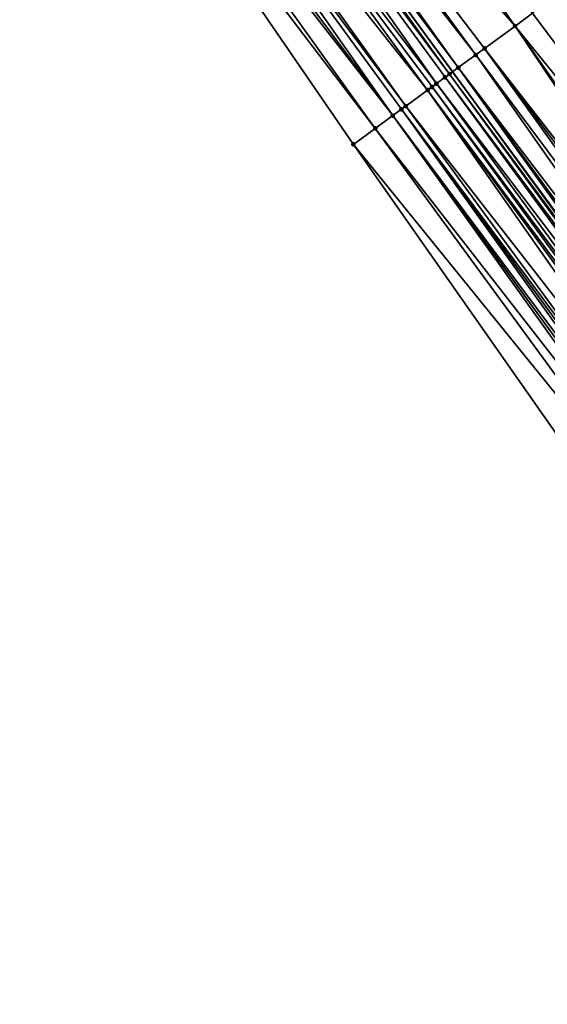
# Model space of a CAD drawing. Header units: feet. Extents: x 2004186 to 2014793, y 836912 to 864902.
# Tile 502 of 656: x 2007066 to 2007086, y 852345 to 852382. Entities that reach past the tile are written whole.
import ezdxf

# ---------------------------------------------------------------- set-up
doc = ezdxf.new("R2010")
doc.units = ezdxf.units.FT
doc.header["$LTSCALE"] = 100
doc.header["$MEASUREMENT"] = 0
for name, color, linetype, lineweight in [('EP_Travel Lane', 5, 'Continuous', 40), ('Road Shots', 4, 'Continuous', 200), ('Road X-Section', 30, 'Continuous', 13)]:
    doc.layers.add(name, color=color, linetype=linetype, lineweight=lineweight)
doc.layers.add('I-77 SB_MM21-27-Surface-Border', color=7, linetype='Continuous')
doc.layers.add('I-77 SB_MM21-27-Surface-TIN', color=7, linetype='Continuous')

msp = doc.modelspace()

# ---------------------------------------------------------------- linework, layer by layer
at = {"layer": 'EP_Travel Lane'}
msp.add_polyline3d([(2007214.576057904, 852203.6635399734, 437.9141399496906), (2007202.278240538, 852219.5795358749, 438.050688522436), (2007190.132490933, 852235.4690993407, 438.1083880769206), (2007177.986796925, 852251.3585900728, 438.1884823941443), (2007165.841127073, 852267.2480492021, 438.2783200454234), (2007153.633143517, 852283.2535366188, 438.3588180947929), (2007141.654077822, 852299.2690866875, 438.4256654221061), (2007129.675011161, 852315.2846380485, 438.4920886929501), (2007117.695972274, 852331.3001522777, 438.5709600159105), (2007105.716917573, 852347.315687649, 438.6427364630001), (2007093.832098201, 852363.5804056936, 438.7356369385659), (2007082.036463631, 852379.7315499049, 438.798173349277), (2007070.240883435, 852395.8826196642, 438.8848433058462), (2007058.445256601, 852412.0337532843, 438.9508377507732), (2007046.706961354, 852428.372048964, 439.0449221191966), (2007035.053841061, 852444.626251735, 439.1202886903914), (2007023.400728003, 852460.880444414, 439.199071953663)], dxfattribs=at)
at = {"layer": 'I-77 SB_MM21-27-Surface-Border', "color": 3, "linetype": 'ByBlock', "lineweight": -2}
msp.add_polyline3d([(2007212.265211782, 852201.8610753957, 437.9418669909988), (2007199.589120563, 852217.5207740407, 438.0786277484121), (2007187.114365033, 852233.1581888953, 438.1911890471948), (2007174.79836774, 852248.9172418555, 438.2837979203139), (2007162.323513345, 852264.5547858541, 438.3566737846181), (2007149.91505002, 852280.4673294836, 438.4528724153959), (2007137.762797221, 852296.3530746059, 438.5294041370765), (2007125.450442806, 852312.1189553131, 438.5863476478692), (2007113.458286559, 852328.1245716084, 438.6802193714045), (2007101.78621601, 852344.370073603, 438.7606463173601), (2007089.858498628, 852360.6739035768, 438.8335977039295), (2007078.375159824, 852377.0533642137, 438.9123424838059), (2007067.05324978, 852393.5508958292, 438.9885407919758), (2007055.247060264, 852409.6942052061, 439.0755101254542), (2007044.136613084, 852426.5290269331, 439.1408593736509), (2007032.15909689, 852442.5507092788, 439.2102353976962), (2007020.18163239, 852458.5723195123, 439.3037975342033)], dxfattribs=at)
at = {"layer": 'I-77 SB_MM21-27-Surface-TIN', "color": 128, "linetype": 'ByBlock', "lineweight": -2}
for points in [[(2007072.864484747, 852397.8017250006, 438.8067078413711), (2007071.088844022, 852396.502840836, 438.8686476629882), (2007084.347835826, 852381.422247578, 438.7333678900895)], [(2007072.864484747, 852397.8017250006, 438.8067078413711), (2007084.347835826, 852381.422247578, 438.7333678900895), (2007084.993527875, 852381.8945629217, 438.7128439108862)], [(2007071.088844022, 852396.502840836, 438.8686476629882), (2007070.604568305, 852396.1486134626, 438.8810824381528), (2007082.895043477, 852380.3595178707, 438.7860847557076)], [(2007071.088844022, 852396.502840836, 438.8686476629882), (2007083.21789031, 852380.5956744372, 438.7761808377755), (2007084.347835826, 852381.422247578, 438.7333678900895)], [(2007071.088844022, 852396.502840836, 438.8686476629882), (2007082.895043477, 852380.3595178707, 438.7860847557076), (2007083.21789031, 852380.5956744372, 438.7761808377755)], [(2007070.604568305, 852396.1486134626, 438.8810824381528), (2007070.281706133, 852395.9124778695, 438.884193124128), (2007082.24932969, 852379.8872322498, 438.7969810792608)], [(2007070.604568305, 852396.1486134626, 438.8810824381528), (2007082.24932969, 852379.8872322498, 438.7969810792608), (2007082.895043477, 852380.3595178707, 438.7860847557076)], [(2007069.958848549, 852395.6763360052, 438.8893352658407), (2007081.92646458, 852379.6511006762, 438.7987894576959), (2007070.240883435, 852395.8826196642, 438.8848433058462)], [(2007070.281706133, 852395.9124778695, 438.884193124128), (2007070.240883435, 852395.8826196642, 438.8848433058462), (2007082.036463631, 852379.7315499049, 438.798173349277)], [(2007081.92646458, 852379.6511006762, 438.7987894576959), (2007082.036463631, 852379.7315499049, 438.798173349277), (2007070.240883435, 852395.8826196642, 438.8848433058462)], [(2007070.281706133, 852395.9124778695, 438.884193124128), (2007082.036463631, 852379.7315499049, 438.798173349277), (2007082.24932969, 852379.8872322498, 438.7969810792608)], [(2007069.958848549, 852395.6763360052, 438.8893352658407), (2007069.313160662, 852395.2040149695, 438.9117037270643), (2007081.442219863, 852379.2968309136, 438.8249541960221)], [(2007069.958848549, 852395.6763360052, 438.8893352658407), (2007081.765037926, 852379.5330268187, 438.8023078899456), (2007081.92646458, 852379.6511006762, 438.7987894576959)], [(2007069.958848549, 852395.6763360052, 438.8893352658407), (2007081.442219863, 852379.2968309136, 438.8249541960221), (2007081.765037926, 852379.5330268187, 438.8023078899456)], [(2007069.313160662, 852395.2040149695, 438.9117037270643), (2007068.667453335, 852394.7317205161, 438.925461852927), (2007081.11937326, 852379.0606740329, 438.8349598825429)], [(2007069.313160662, 852395.2040149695, 438.9117037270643), (2007081.280799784, 852379.1787480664, 438.8313844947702), (2007081.442219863, 852379.2968309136, 438.8249541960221)], [(2007069.313160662, 852395.2040149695, 438.9117037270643), (2007081.11937326, 852379.0606740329, 438.8349598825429), (2007081.280799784, 852379.1787480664, 438.8313844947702)], [(2007068.667453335, 852394.7317205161, 438.925461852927), (2007068.344607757, 852394.4955622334, 438.935922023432), (2007080.312227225, 852378.4703222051, 438.8468964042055)], [(2007068.667453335, 852394.7317205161, 438.925461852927), (2007080.312227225, 852378.4703222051, 438.8468964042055), (2007081.11937326, 852379.0606740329, 438.8349598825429)], [(2007068.344607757, 852394.4955622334, 438.935922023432), (2007067.860362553, 852394.1412931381, 438.9618712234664), (2007079.827979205, 852378.1160569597, 438.8715979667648)], [(2007068.344607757, 852394.4955622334, 438.935922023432), (2007080.150807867, 852378.3522383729, 438.8536458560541), (2007080.312227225, 852378.4703222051, 438.8468964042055)], [(2007068.344607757, 852394.4955622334, 438.935922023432), (2007079.827979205, 852378.1160569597, 438.8715979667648), (2007080.150807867, 852378.3522383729, 438.8536458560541)], [(2007067.860362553, 852394.1412931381, 438.9618712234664), (2007067.537521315, 852393.9051289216, 438.9742535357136), (2007079.827979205, 852378.1160569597, 438.8715979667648)], [(2007067.537521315, 852393.9051289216, 438.9742535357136), (2007067.05324978, 852393.5508958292, 438.9885407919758), (2007079.182284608, 852377.6437451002, 438.8909933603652)], [(2007067.537521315, 852393.9051289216, 438.9742535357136), (2007079.182284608, 852377.6437451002, 438.8909933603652), (2007079.827979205, 852378.1160569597, 438.8715979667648)], [(2007067.05324978, 852393.5508958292, 438.9885407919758), (2007078.375159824, 852377.0533642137, 438.9123424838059), (2007079.182284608, 852377.6437451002, 438.8909933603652)], [(2007085.639212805, 852382.366888, 438.689166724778), (2007084.993527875, 852381.8945629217, 438.7128439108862), (2007096.961186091, 852365.8692699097, 438.6410066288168)], [(2007084.993527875, 852381.8945629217, 438.7128439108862), (2007084.347835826, 852381.422247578, 438.7333678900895), (2007096.961186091, 852365.8692699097, 438.6410066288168)], [(2007084.347835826, 852381.422247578, 438.7333678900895), (2007083.21789031, 852380.5956744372, 438.7761808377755), (2007095.508382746, 852364.8065552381, 438.6888556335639)], [(2007084.347835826, 852381.422247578, 438.7333678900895), (2007095.831232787, 852365.0427074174, 438.6803722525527), (2007096.961186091, 852365.8692699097, 438.6410066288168)], [(2007084.347835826, 852381.422247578, 438.7333678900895), (2007095.508382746, 852364.8065552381, 438.6888556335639), (2007095.831232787, 852365.0427074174, 438.6803722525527)], [(2007083.21789031, 852380.5956744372, 438.7761808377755), (2007082.895043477, 852380.3595178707, 438.7860847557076), (2007094.862707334, 852364.3342171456, 438.7167493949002)], [(2007083.21789031, 852380.5956744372, 438.7761808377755), (2007095.18554606, 852364.5703847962, 438.7032545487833), (2007095.508382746, 852364.8065552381, 438.6888556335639)], [(2007083.21789031, 852380.5956744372, 438.7761808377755), (2007094.862707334, 852364.3342171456, 438.7167493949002), (2007095.18554606, 852364.5703847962, 438.7032545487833)], [(2007082.895043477, 852380.3595178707, 438.7860847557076), (2007082.24932969, 852379.8872322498, 438.7969810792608), (2007094.378434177, 852363.9799862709, 438.7303185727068)], [(2007082.895043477, 852380.3595178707, 438.7860847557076), (2007094.378434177, 852363.9799862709, 438.7303185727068), (2007094.862707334, 852364.3342171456, 438.7167493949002)], [(2007082.24932969, 852379.8872322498, 438.7969810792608), (2007082.036463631, 852379.7315499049, 438.798173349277), (2007093.894145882, 852363.6257760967, 438.7371824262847)], [(2007082.24932969, 852379.8872322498, 438.7969810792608), (2007094.055580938, 852363.7438384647, 438.7373854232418), (2007094.378434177, 852363.9799862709, 438.7303185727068)], [(2007082.24932969, 852379.8872322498, 438.7969810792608), (2007093.894145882, 852363.6257760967, 438.7371824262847), (2007094.055580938, 852363.7438384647, 438.7373854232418)], [(2007081.765037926, 852379.5330268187, 438.8023078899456), (2007081.442219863, 852379.2968309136, 438.8249541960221), (2007093.571274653, 852363.3896528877, 438.7362819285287)], [(2007081.92646458, 852379.6511006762, 438.7987894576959), (2007081.765037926, 852379.5330268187, 438.8023078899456), (2007093.732702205, 852363.5077255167, 438.7331611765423)], [(2007081.765037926, 852379.5330268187, 438.8023078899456), (2007093.571274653, 852363.3896528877, 438.7362819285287), (2007093.732702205, 852363.5077255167, 438.7331611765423)], [(2007081.92646458, 852379.6511006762, 438.7987894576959), (2007093.832098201, 852363.5804056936, 438.7356369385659), (2007082.036463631, 852379.7315499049, 438.798173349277)], [(2007081.92646458, 852379.6511006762, 438.7987894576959), (2007093.732702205, 852363.5077255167, 438.7331611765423), (2007093.832098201, 852363.5804056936, 438.7356369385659)], [(2007093.894145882, 852363.6257760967, 438.7371824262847), (2007082.036463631, 852379.7315499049, 438.798173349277), (2007093.832098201, 852363.5804056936, 438.7356369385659)], [(2007081.11937326, 852379.0606740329, 438.8349598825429), (2007080.312227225, 852378.4703222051, 438.8468964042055), (2007092.602726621, 852362.6811934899, 438.7626584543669)], [(2007081.280799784, 852379.1787480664, 438.8313844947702), (2007081.11937326, 852379.0606740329, 438.8349598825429), (2007093.087032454, 852363.0353796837, 438.7635621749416)], [(2007081.11937326, 852379.0606740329, 438.8349598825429), (2007092.92560416, 852362.9173080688, 438.7663544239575), (2007093.087032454, 852363.0353796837, 438.7635621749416)], [(2007081.11937326, 852379.0606740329, 438.8349598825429), (2007092.602726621, 852362.6811934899, 438.7626584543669), (2007092.92560416, 852362.9173080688, 438.7663544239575)], [(2007081.442219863, 852379.2968309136, 438.8249541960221), (2007081.280799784, 852379.1787480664, 438.8313844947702), (2007093.248453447, 852363.1534612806, 438.7575366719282)], [(2007081.280799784, 852379.1787480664, 438.8313844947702), (2007093.087032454, 852363.0353796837, 438.7635621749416), (2007093.248453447, 852363.1534612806, 438.7575366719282)], [(2007081.442219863, 852379.2968309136, 438.8249541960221), (2007093.248453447, 852363.1534612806, 438.7575366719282), (2007093.571274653, 852363.3896528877, 438.7362819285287)], [(2007080.150807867, 852378.3522383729, 438.8536458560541), (2007079.827979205, 852378.1160569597, 438.8715979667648), (2007091.795578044, 852362.0908451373, 438.7734706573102)], [(2007080.312227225, 852378.4703222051, 438.8468964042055), (2007080.150807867, 852378.3522383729, 438.8536458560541), (2007092.118423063, 852362.3270041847, 438.7627625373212)], [(2007080.150807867, 852378.3522383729, 438.8536458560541), (2007091.956995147, 852362.2089320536, 438.7657219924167), (2007092.118423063, 852362.3270041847, 438.7627625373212)], [(2007080.150807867, 852378.3522383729, 438.8536458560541), (2007091.795578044, 852362.0908451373, 438.7734706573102), (2007091.956995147, 852362.2089320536, 438.7657219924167)], [(2007080.312227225, 852378.4703222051, 438.8468964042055), (2007092.118423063, 852362.3270041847, 438.7627625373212), (2007092.602726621, 852362.6811934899, 438.7626584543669)], [(2007079.827979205, 852378.1160569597, 438.8715979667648), (2007079.182284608, 852377.6437451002, 438.8909933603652), (2007091.47275316, 852361.854658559, 438.7930964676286)], [(2007079.827979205, 852378.1160569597, 438.8715979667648), (2007091.634168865, 852361.972747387, 438.7847285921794), (2007091.795578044, 852362.0908451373, 438.7734706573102)], [(2007079.827979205, 852378.1160569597, 438.8715979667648), (2007091.47275316, 852361.854658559, 438.7930964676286), (2007091.634168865, 852361.972747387, 438.7847285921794)], [(2007079.182284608, 852377.6437451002, 438.8909933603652), (2007078.375159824, 852377.0533642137, 438.9123424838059), (2007090.988474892, 852361.500434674, 438.8044015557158)], [(2007079.182284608, 852377.6437451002, 438.8909933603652), (2007090.988474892, 852361.500434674, 438.8044015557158), (2007091.47275316, 852361.854658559, 438.7930964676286)], [(2007078.375159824, 852377.0533642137, 438.9123424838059), (2007089.858498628, 852360.6739035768, 438.8335977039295), (2007090.988474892, 852361.500434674, 438.8044015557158)]]:
    msp.add_3dface(points, dxfattribs=at)
at = {"layer": 'Road Shots', "lineweight": 100}
for p in [(2007084.347835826, 852381.422247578, 438.7333678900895), (2007083.21789031, 852380.5956744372, 438.7761808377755), (2007082.895043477, 852380.3595178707, 438.7860847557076), (2007082.24932969, 852379.8872322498, 438.7969810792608), (2007081.765037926, 852379.5330268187, 438.8023078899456), (2007081.92646458, 852379.6511006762, 438.7987894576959), (2007081.11937326, 852379.0606740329, 438.8349598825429), (2007081.280799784, 852379.1787480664, 438.8313844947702), (2007081.442219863, 852379.2968309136, 438.8249541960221), (2007080.150807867, 852378.3522383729, 438.8536458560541), (2007080.312227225, 852378.4703222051, 438.8468964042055), (2007079.827979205, 852378.1160569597, 438.8715979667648), (2007079.182284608, 852377.6437451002, 438.8909933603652), (2007078.375159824, 852377.0533642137, 438.9123424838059)]:
    msp.add_point(p, dxfattribs=at)
at = {"layer": 'Road X-Section', "extrusion": (-0.5903106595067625, 0.8071670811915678, 0.003824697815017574), "elevation": -496787.3823766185, "flags": 128}
msp.add_lwpolyline([(-2123230.384016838, 2338.991066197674), (-2123231.384016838, 2338.96971691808), (-2123232.184016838, 2338.950321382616), (-2123232.584016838, 2338.932369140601), (-2123232.784016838, 2338.925619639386), (-2123233.784016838, 2338.913683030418), (-2123233.984016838, 2338.910107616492), (-2123234.184016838, 2338.903677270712), (-2123234.584016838, 2338.881030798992), (-2123234.784016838, 2338.877512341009), (-2123235.184016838, 2338.875703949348), (-2123235.984016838, 2338.864807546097), (-2123236.384016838, 2338.854903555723), (-2123237.784016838, 2338.812090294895), (-2123238.584016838, 2338.791566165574), (-2123239.384016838, 2338.767888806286), (-2123240.584016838, 2338.735761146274), (-2123241.584016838, 2338.705425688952), (-2123242.784016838, 2338.670753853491), (-2123243.584016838, 2338.648438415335), (-2123244.184016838, 2338.630416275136), (-2123246.784016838, 2338.559610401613), (-2123247.184016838, 2338.552041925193), (-2123247.584016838, 2338.538471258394), (-2123247.984016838, 2338.5309153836), (-2123250.984016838, 2338.433617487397), (-2123251.584016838, 2338.412693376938), (-2123252.584016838, 2338.383948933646), (-2123252.984016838, 2338.371210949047), (-2123253.584016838, 2338.355308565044), (-2123254.184016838, 2338.335923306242), (-2123254.584016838, 2338.324587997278), (-2123255.584016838, 2338.291563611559), (-2123256.584016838, 2338.251337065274), (-2123257.384016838, 2338.227397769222), (-2123257.784016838, 2338.21249018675), (-2123258.384016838, 2338.184563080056), (-2123258.784016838, 2338.158502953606), (-2123259.184016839, 2338.145707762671), (-2123259.384016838, 2338.13128557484), (-2123259.584016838, 2338.113690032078), (-2123259.984016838, 2338.073543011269), (-2123260.384016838, 2338.040002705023), (-2123261.584016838, 2337.946306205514), (-2123262.184016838, 2337.898207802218), (-2123262.384016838, 2337.883053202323)], dxfattribs=at)

doc.saveas('drawing.dxf')
